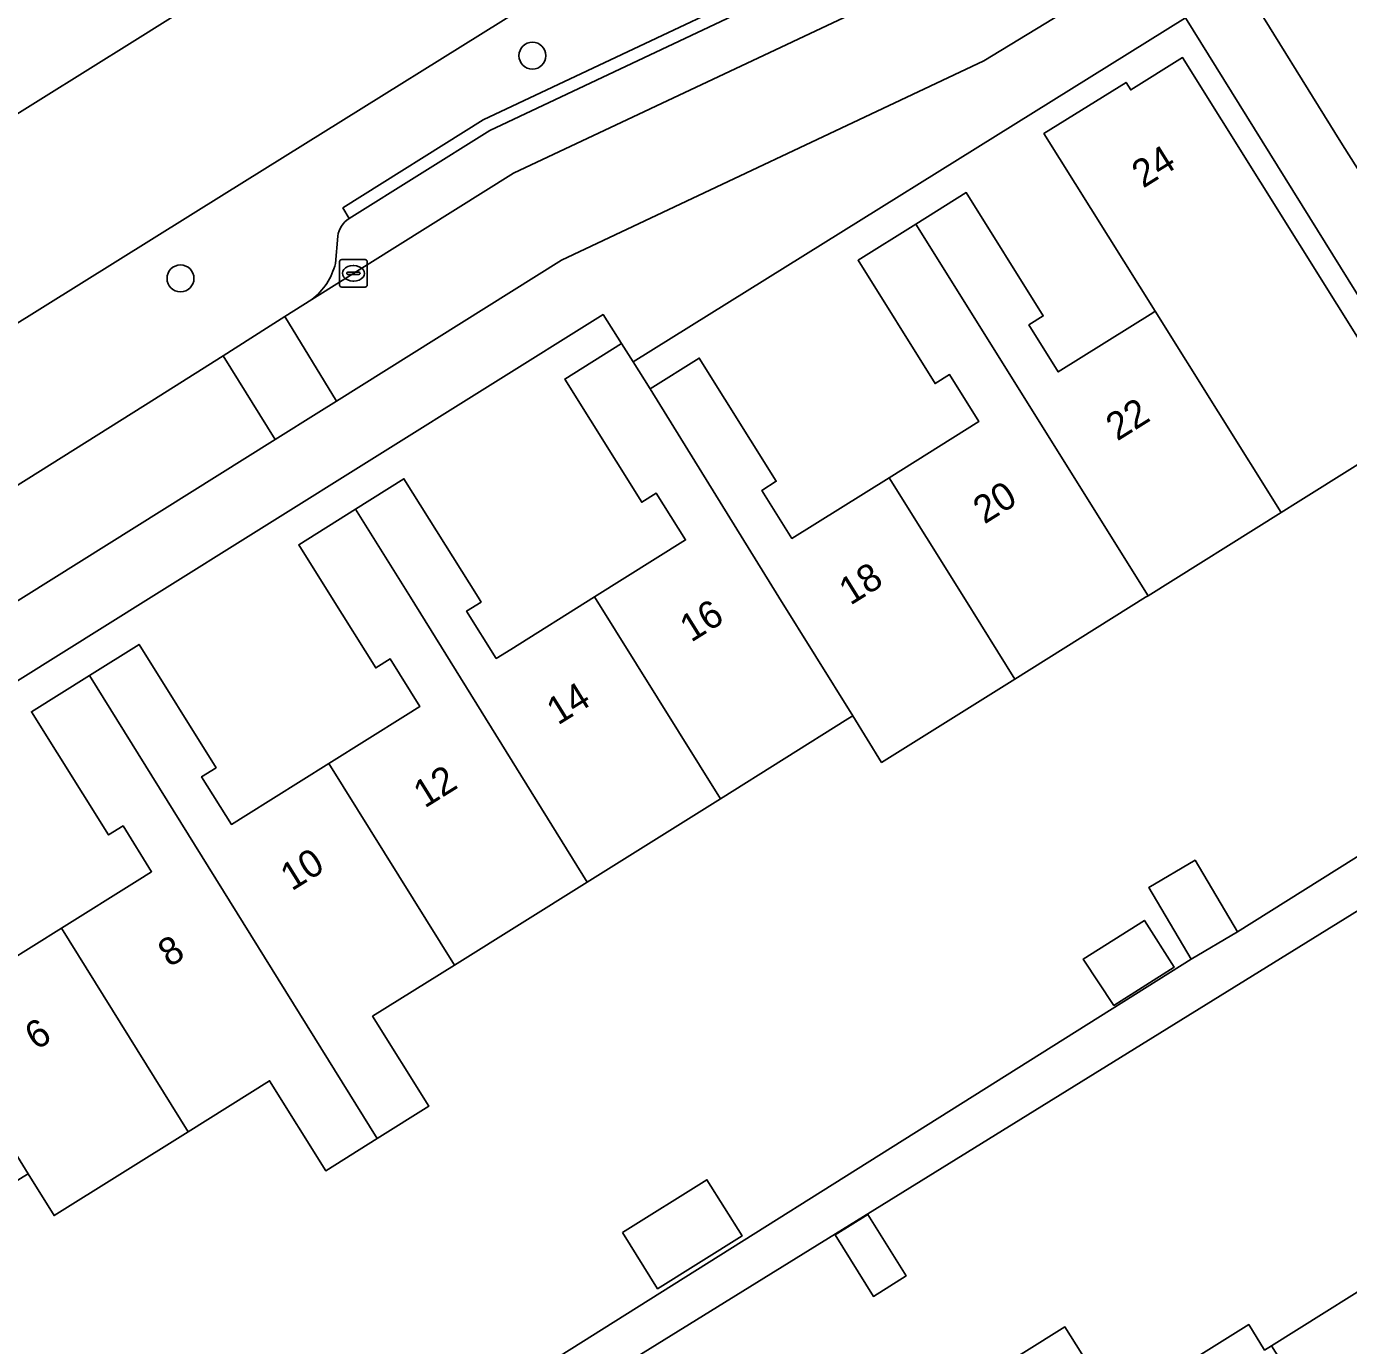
# Model space of a CAD drawing. Extents: x 157767 to 159172, y 387839 to 389425.
# Drawn here: x 158297.49 to 158345.52, y 388222.82 to 388270.73 of the extents above; entities that cross this region are included whole.
import ezdxf

# ---------------------------------------------------------------- set-up
doc = ezdxf.new("R2010")
doc.units = 0
for name, color, linetype in [('IMGEO_Berm_groen', 7, 'Continuous'), ('IMGEO_Boom', 7, 'Continuous'), ('IMGEO_Erf', 7, 'Continuous'), ('IMGEO_Kolk', 7, 'Continuous'), ('IMGEO_Pand', 7, 'Continuous'), ('IMGEO_Pand_nummerreeks', 7, 'Continuous'), ('IMGEO_Parkeervlak_open', 7, 'Continuous'), ('IMGEO_Rijbaan_lokaal_gesloten', 7, 'Continuous'), ('IMGEO_Rijbaan_lokaal_open', 7, 'Continuous'), ('IMGEO_Voetpad_open', 7, 'Continuous')]:
    doc.layers.add(name, color=color, linetype=linetype)

msp = doc.modelspace()

# ---------------------------------------------------------------- linework, layer by layer
at = {"layer": 'IMGEO_Berm_groen'}
msp.add_lwpolyline([(158301.424, 388270.224), (158311.965, 388276.829), (158320.172, 388281.961), (158323.39, 388283.962), (158320.427, 388288.517), (158318.918, 388287.723), (158311.051, 388282.809), (158301.132, 388276.553), (158289.832, 388269.56), (158279.411, 388263.075), (158270.632, 388257.554), (158260.49, 388251.216), (158258.547, 388250), (158253.486, 388246.832), (158256.361, 388242.184), (158261.994, 388245.734), (158268.881, 388250), (158269.832, 388250.589), (158277.711, 388255.433), (158285.85, 388260.547), (158292.876, 388264.893)], close=True, dxfattribs=at)
for points in [[(158331.262, 388278.203), (158328.583, 388276.523), (158327.166, 388278.678), (158318.32, 388273.151), (158304.666, 388264.637), (158291.553, 388256.471), (158282.323, 388250.72), (158282.475, 388250), (158282.911, 388247.934), (158286.225, 388250), (158289.534, 388252.063), (158289.883, 388251.504), (158290.16, 388251.676)], [(158309.208, 388263.753), (158308.983, 388264.139), (158314.08, 388267.335), (158329.392, 388274.564), (158329.591, 388274.165), (158329.769, 388274.255)], [(158308.715, 388262.124), (158308.799, 388263.118)], [(158301.805, 388256.984), (158304.635, 388258.774), (158306.213, 388259.772), (158306.879, 388260.197), (158307.852, 388260.817)], [(158293.133, 388251.542), (158301.805, 388256.984)]]:
    msp.add_lwpolyline(points, dxfattribs=at)
for centre, radius, start, end in [((158309.663, 388263.01), 0.871, 121.5199, 172.9094), ((158306.39, 388262.721), 2.401, 307.5239, 345.6033)]:
    msp.add_arc(centre, radius, start, end, dxfattribs=at)
at = {"layer": 'IMGEO_Boom'}
for centre in [(158315.869, 388269.67), (158303.082, 388261.579)]:
    msp.add_circle(centre, 0.489, dxfattribs=at)
at = {"layer": 'IMGEO_Erf'}
for points in [[(158347.736, 388257.953), (158339.598, 388271.048), (158319.528, 388258.548), (158320.14, 388257.57), (158321.928, 388258.688), (158324.727, 388254.211), (158324.203, 388253.884), (158325.296, 388252.136), (158328.825, 388254.343), (158332.09, 388256.385), (158331.023, 388258.091), (158330.496, 388257.761), (158327.697, 388262.238), (158329.796, 388263.551), (158331.627, 388264.696), (158334.427, 388260.219), (158333.903, 388259.892), (158334.971, 388258.183), (158338.41, 388260.333), (158338.497, 388260.387), (158334.45, 388266.841), (158337.437, 388268.697), (158337.606, 388268.425), (158339.488, 388269.602), (158347.922, 388256.115), (158343.683, 388253.464), (158343.076, 388253.084), (158338.237, 388250.058), (158338.145, 388250), (158333.392, 388247.027), (158328.553, 388244.001), (158327.504, 388245.688), (158327.332, 388245.58), (158322.699, 388242.682), (158317.862, 388239.657), (158313.032, 388236.637), (158310.062, 388234.78), (158312.103, 388231.516), (158310.229, 388230.344), (158308.358, 388229.174), (158306.317, 388232.438), (158303.363, 388230.59), (158298.491, 388227.543), (158297.552, 388229.065), (158297.362, 388228.946)], [(158295.736, 388236.092), (158298.757, 388237.981), (158301.509, 388239.702), (158302.035, 388240.031), (158300.994, 388241.696), (158300.468, 388241.367), (158297.668, 388245.843), (158299.777, 388247.163), (158301.576, 388248.288), (158304.376, 388243.811), (158303.851, 388243.484), (158304.934, 388241.752), (158305.458, 388242.08), (158308.467, 388243.961), (158311.256, 388245.706), (158311.782, 388246.035), (158310.702, 388247.763), (158310.175, 388247.434), (158308.57, 388250), (158307.376, 388251.91), (158309.446, 388253.205), (158311.202, 388254.303), (158313.894, 388250), (158314.002, 388249.827), (158313.478, 388249.5), (158314.553, 388247.78), (158315.078, 388248.108), (158318.121, 388250.011), (158321.431, 388252.081), (158320.369, 388253.78), (158319.842, 388253.45), (158317.043, 388257.927), (158319.108, 388259.219), (158318.434, 388260.267), (158302.018, 388250), (158263.543, 388225.936)], [(158352.638, 388149.483), (158342.348, 388166.462), (158339.829, 388164.885), (158336.71, 388169.869), (158333.687, 388174.698), (158330.654, 388179.545), (158327.78, 388177.748), (158324.761, 388182.578), (158327.632, 388184.373), (158324.594, 388189.227), (158321.531, 388194.121), (158324.05, 388195.698), (158310.772, 388216.911), (158303.653, 388216.141), (158302.062, 388215.346), (158300.563, 388218.345), (158302.989, 388219.558), (158304.231, 388217.941), (158310.937, 388218.725), (158339.805, 388236.853), (158338.261, 388239.455), (158339.941, 388240.451), (158341.485, 388237.85), (158354.972, 388246.308)], [(158352.633, 388242.812), (158311.985, 388217.662), (158317.43, 388208.862), (158322.569, 388212.076), (158324.68, 388208.678), (158329.51, 388211.699), (158327.369, 388215.123), (158332.203, 388218.146), (158330.642, 388220.645), (158335.214, 388223.501), (158337.058, 388220.56), (158337.309, 388220.717), (158341.89, 388223.582), (158342.466, 388222.66), (158342.715, 388222.816), (158347.548, 388225.838)]]:
    msp.add_lwpolyline(points, dxfattribs=at)
for points in [[(158335.882, 388236.859), (158338.103, 388238.266), (158339.181, 388236.564), (158336.991, 388235.177)], [(158319.137, 388226.924), (158322.208, 388228.844), (158323.484, 388226.804), (158320.413, 388224.884)], [(158326.863, 388226.839), (158328.049, 388227.581), (158329.443, 388225.351), (158328.257, 388224.609)]]:
    msp.add_lwpolyline(points, close=True, dxfattribs=at)
at = {"layer": 'IMGEO_Kolk'}
for p, q in [((158308.939, 388262.265), (158309.791, 388262.265)), ((158308.864, 388261.339), (158308.864, 388262.191)), ((158309.166, 388261.808), (158309.564, 388261.808)), ((158309.352, 388262.045), (158309.377, 388262.045)), ((158309.865, 388262.191), (158309.865, 388261.339)), ((158309.123, 388261.759), (158309.123, 388261.771)), ((158309.561, 388261.722), (158309.163, 388261.722)), ((158309.375, 388261.485), (158309.35, 388261.485)), ((158309.607, 388261.771), (158309.607, 388261.759)), ((158309.791, 388261.265), (158308.939, 388261.265))]:
    msp.add_line(p, q, dxfattribs=at)
for points in [[(158308.939, 388262.265), (158309.791, 388262.265)], [(158308.864, 388261.339), (158308.864, 388262.191)], [(158309.865, 388262.191), (158309.865, 388261.339)], [(158309.791, 388261.265), (158308.939, 388261.265)]]:
    msp.add_lwpolyline(points, dxfattribs=at)
for centre, radius, start, end in [((158308.941, 388262.189), 0.0765, 91.552, 178.448), ((158308.941, 388262.189), 0.0765, 91.552, 178.448), ((158309.789, 388262.189), 0.0765, 1.552, 88.448), ((158309.789, 388262.189), 0.0765, 1.552, 88.448), ((158309.163, 388261.768), 0.0403, 85.8775, 175.7526), ((158309.568, 388261.77), 0.0386, 1.7309, 96.639), ((158308.941, 388261.341), 0.0765, 181.552, 268.448), ((158308.941, 388261.341), 0.0765, 181.552, 268.448), ((158309.16, 388261.758), 0.0366, 178.938, 274.7102), ((158309.564, 388261.765), 0.043, 264.8664, 352.4533), ((158309.789, 388261.341), 0.0765, 271.552, 358.448), ((158309.789, 388261.341), 0.0765, 271.552, 358.448)]:
    msp.add_arc(centre, radius, start, end, dxfattribs=at)
for centre, major_axis, ratio, start_param, end_param in [((158309.351, 388261.765), (-0.387, 0.002), 0.722429, 4.712389, 7.853982), ((158309.376, 388261.765), (-0.39, 0.002), 0.717154, 1.570796, 4.712389)]:
    msp.add_ellipse(centre, major_axis=major_axis, ratio=ratio, start_param=start_param, end_param=end_param, dxfattribs=at)
at = {"layer": 'IMGEO_Pand'}
for points in [[(158339.488, 388269.602), (158337.606, 388268.425), (158337.437, 388268.697), (158334.45, 388266.841), (158338.497, 388260.387), (158343.076, 388253.084), (158343.683, 388253.464), (158347.922, 388256.115)], [(158338.497, 388260.387), (158338.41, 388260.333), (158334.971, 388258.183), (158333.903, 388259.892), (158334.427, 388260.219), (158331.627, 388264.696), (158329.796, 388263.551), (158338.237, 388250.058), (158343.076, 388253.084)], [(158333.392, 388247.027), (158338.145, 388250), (158338.237, 388250.058), (158329.796, 388263.551), (158327.697, 388262.238), (158330.496, 388257.761), (158331.023, 388258.091), (158332.09, 388256.385), (158328.825, 388254.343), (158331.536, 388250)], [(158320.14, 388257.57), (158319.528, 388258.548), (158319.108, 388259.219), (158317.043, 388257.927), (158319.842, 388253.45), (158320.369, 388253.78), (158321.431, 388252.081), (158318.121, 388250.011), (158322.699, 388242.682), (158327.332, 388245.58), (158327.504, 388245.688), (158324.822, 388250)], [(158328.825, 388254.343), (158325.296, 388252.136), (158324.203, 388253.884), (158324.727, 388254.211), (158321.928, 388258.688), (158320.14, 388257.57), (158324.822, 388250), (158327.504, 388245.688), (158328.553, 388244.001), (158333.392, 388247.027), (158331.536, 388250)], [(158317.862, 388239.657), (158322.699, 388242.682), (158318.121, 388250.011), (158315.078, 388248.108), (158314.553, 388247.78), (158313.478, 388249.5), (158314.002, 388249.827), (158313.894, 388250), (158311.202, 388254.303), (158309.446, 388253.205), (158311.437, 388250)], [(158313.032, 388236.637), (158317.862, 388239.657), (158311.437, 388250), (158309.446, 388253.205), (158307.376, 388251.91), (158308.57, 388250), (158310.175, 388247.434), (158310.702, 388247.763), (158311.782, 388246.035), (158311.256, 388245.706), (158308.467, 388243.961)], [(158299.777, 388247.163), (158310.229, 388230.344), (158312.103, 388231.516), (158310.062, 388234.78), (158313.032, 388236.637), (158308.467, 388243.961), (158305.458, 388242.08), (158304.934, 388241.752), (158303.851, 388243.484), (158304.376, 388243.811), (158301.576, 388248.288)], [(158299.777, 388247.163), (158297.668, 388245.843), (158300.468, 388241.367), (158300.994, 388241.696), (158302.035, 388240.031), (158301.509, 388239.702), (158298.757, 388237.981), (158303.363, 388230.59), (158306.317, 388232.438), (158308.358, 388229.174), (158310.229, 388230.344)], [(158298.757, 388237.981), (158295.736, 388236.092), (158295.212, 388235.764), (158294.073, 388237.586), (158294.597, 388237.914), (158291.798, 388242.39), (158290.018, 388241.277), (158297.552, 388229.065), (158298.491, 388227.543), (158303.363, 388230.59)], [(158290.018, 388241.277), (158287.943, 388239.979), (158288.086, 388239.751), (158288.613, 388240.08), (158289.745, 388238.271), (158289.223, 388237.932), (158282.297, 388233.442), (158288.985, 388228.65), (158290.26, 388229.448), (158290.762, 388228.645), (158291.194, 388228.915), (158292.915, 388226.164), (158297.362, 388228.946), (158297.552, 388229.065)], [(158338.261, 388239.455), (158339.805, 388236.853), (158341.485, 388237.85), (158339.941, 388240.451)], [(158339.181, 388236.564), (158338.103, 388238.266), (158335.882, 388236.859), (158336.991, 388235.177)], [(158319.137, 388226.924), (158320.413, 388224.884), (158323.484, 388226.804), (158322.208, 388228.844)], [(158326.863, 388226.839), (158328.257, 388224.609), (158329.443, 388225.351), (158328.049, 388227.581)], [(158352.186, 388218.514), (158347.548, 388225.838), (158342.715, 388222.816), (158348.581, 388213.55), (158350.352, 388214.658), (158350.209, 388214.887), (158349.684, 388214.559), (158348.609, 388216.277), (158349.134, 388216.605)], [(158337.309, 388220.717), (158337.058, 388220.56), (158335.214, 388223.501), (158330.642, 388220.645), (158332.203, 388218.146), (158332.484, 388217.7), (158338.92, 388207.396), (158341.624, 388209.087), (158342.15, 388209.416), (158343.237, 388207.678), (158342.711, 388207.349), (158342.854, 388207.12), (158344.993, 388208.458)], [(158337.309, 388220.717), (158344.993, 388208.458), (158346.781, 388209.576), (158346.638, 388209.805), (158346.113, 388209.477), (158344.976, 388211.296), (158345.5, 388211.624), (158348.581, 388213.55), (158342.715, 388222.816), (158342.466, 388222.66), (158341.89, 388223.582)]]:
    msp.add_lwpolyline(points, close=True, dxfattribs=at)
at = {"layer": 'IMGEO_Parkeervlak_open'}
for points in [[(158307.852, 388260.817), (158315.177, 388265.398), (158330.276, 388272.527), (158330.654, 388272.713), (158331.015, 388272.929), (158332.826, 388274.092)], [(158329.769, 388274.255), (158329.591, 388274.165), (158314.321, 388266.951), (158309.208, 388263.753)], [(158308.799, 388263.118), (158308.715, 388262.124)]]:
    msp.add_lwpolyline(points, dxfattribs=at)
for centre, radius, start, end in [((158309.663, 388263.01), 0.871, 121.5199, 172.9094), ((158306.39, 388262.721), 2.401, 307.5239, 345.6033)]:
    msp.add_arc(centre, radius, start, end, dxfattribs=at)
at = {"layer": 'IMGEO_Rijbaan_lokaal_gesloten'}
for points in [[(158232.504, 388219.327), (158234.236, 388220.596), (158248.555, 388229.66), (158264.594, 388239.709), (158277.869, 388247.946), (158281.167, 388250), (158281.369, 388250.126), (158282.323, 388250.72), (158291.553, 388256.471), (158304.666, 388264.637), (158318.32, 388273.151), (158327.166, 388278.678), (158329.789, 388280.317), (158345.174, 388289.863), (158347.634, 388291.422), (158350.21, 388293.055), (158351.701, 388294), (158356.997, 388297.192), (158363.613, 388301.064)], [(158326.908, 388286.149), (158325.945, 388285.55), (158323.39, 388283.962), (158320.172, 388281.961), (158311.965, 388276.829), (158301.424, 388270.224), (158292.876, 388264.893), (158285.85, 388260.547), (158277.711, 388255.433), (158269.832, 388250.589), (158268.881, 388250), (158261.994, 388245.734), (158256.361, 388242.184), (158254.243, 388240.849), (158245.553, 388235.376), (158238.633, 388231.098), (158230.073, 388225.616), (158228.915, 388224.902), (158225.581, 388222.844), (158224.726, 388222.317), (158222.611, 388221.012), (158228.422, 388211.077), (158228.678, 388212.844)]]:
    msp.add_lwpolyline(points, dxfattribs=at)
at = {"layer": 'IMGEO_Rijbaan_lokaal_open'}
for points in [[(158337.92, 388278.322), (158338.153, 388277.947), (158341.612, 388272.378), (158345.243, 388266.533), (158353.084, 388254.126), (158355.646, 388250), (158359.302, 388244.112), (158367.819, 388230.333), (158374.327, 388219.999), (158375.84, 388217.622), (158378.07, 388214.12)], [(158291.485, 388246.325), (158297.376, 388250), (158306.522, 388255.727), (158304.635, 388258.774), (158301.805, 388256.984), (158293.133, 388251.542), (158290.658, 388250), (158281.966, 388244.585), (158268.231, 388236.02), (158267.18, 388235.363), (158257.508, 388229.254)]]:
    msp.add_lwpolyline(points, dxfattribs=at)
for points in [[(158306.879, 388260.197), (158308.753, 388257.124), (158316.929, 388262.243), (158332.269, 388269.479), (158338.282, 388273.157), (158336.27, 388276.303), (158332.826, 388274.092), (158331.015, 388272.929), (158330.654, 388272.713), (158330.276, 388272.527), (158315.177, 388265.398), (158307.852, 388260.817)], [(158306.879, 388260.197), (158306.213, 388259.772), (158304.635, 388258.774), (158306.522, 388255.727), (158308.108, 388256.72), (158308.753, 388257.124)]]:
    msp.add_lwpolyline(points, close=True, dxfattribs=at)
at = {"layer": 'IMGEO_Voetpad_open'}
for points in [[(158318.434, 388260.267), (158319.108, 388259.219), (158319.528, 388258.548), (158339.598, 388271.048), (158340.729, 388271.829), (158337.27, 388277.398), (158338.153, 388277.947), (158337.92, 388278.322)], [(158336.27, 388276.303), (158338.282, 388273.157), (158332.269, 388269.479), (158316.929, 388262.243), (158308.753, 388257.124), (158308.108, 388256.72), (158306.522, 388255.727), (158297.376, 388250), (158291.485, 388246.325), (158276.788, 388237.133), (158262.381, 388228.103)], [(158258.442, 388222.823), (158263.005, 388225.652), (158263.543, 388225.936), (158302.018, 388250), (158318.434, 388260.267)], [(158354.972, 388246.308), (158341.485, 388237.85), (158339.805, 388236.853), (158310.937, 388218.725), (158304.231, 388217.941), (158302.989, 388219.558), (158300.563, 388218.345), (158302.062, 388215.346), (158303.653, 388216.141), (158310.772, 388216.911), (158324.05, 388195.698), (158327.127, 388190.782), (158330.152, 388185.948), (158333.174, 388181.121), (158336.208, 388176.272), (158339.23, 388171.444), (158342.348, 388166.462), (158352.638, 388149.483)], [(158347.695, 388160.541), (158344.889, 388165.093), (158342.735, 388168.588), (158341.361, 388170.817), (158339.187, 388174.344), (158335.458, 388180.394), (158335.32, 388180.308), (158331.025, 388187.169), (158330.703, 388187.677), (158328.015, 388191.977), (158325.351, 388196.196), (158322.7, 388200.436), (158319.551, 388205.471), (158317.43, 388208.862), (158311.985, 388217.662), (158352.633, 388242.812)]]:
    msp.add_lwpolyline(points, dxfattribs=at)
for points in [[(158329.591, 388274.165), (158329.392, 388274.564), (158314.08, 388267.335), (158308.983, 388264.139), (158309.208, 388263.753), (158314.321, 388266.951)], [(158355.646, 388250), (158353.084, 388254.126), (158345.243, 388266.533), (158341.612, 388272.378), (158340.729, 388271.829), (158339.598, 388271.048), (158347.736, 388257.953), (158354.972, 388246.308), (158355.891, 388244.829), (158356.139, 388244.466), (158357.958, 388241.555), (158362.055, 388234.91), (158367.878, 388225.598), (158370.493, 388221.388), (158373.158, 388217.126), (158373.677, 388216.222), (158375.84, 388217.622), (158374.327, 388219.999), (158367.819, 388230.333), (158359.302, 388244.112)]]:
    msp.add_lwpolyline(points, close=True, dxfattribs=at)

# ---------------------------------------------------------------- texts
at = {"layer": 'IMGEO_Pand_nummerreeks'}
for s, rotation, p in [('24', 32.0226, (158338.056, 388264.838)), ('22', 32.0112, (158337.115, 388255.656)), ('20', 32.0091, (158332.289, 388252.638)), ('18', 32.0169, (158327.417, 388249.687)), ('16', 31.908, (158321.632, 388248.345)), ('14', 31.9075, (158316.794, 388245.335)), ('12', 31.9075, (158311.954, 388242.321)), ('10', 31.9075, (158307.122, 388239.312)), ('8', 31.9075, (158302.676, 388236.544)), ('6', 31.908, (158297.836, 388233.53))]:
    msp.add_text(s, height=1, rotation=rotation, dxfattribs=at).set_placement(p)

doc.saveas('drawing.dxf')
